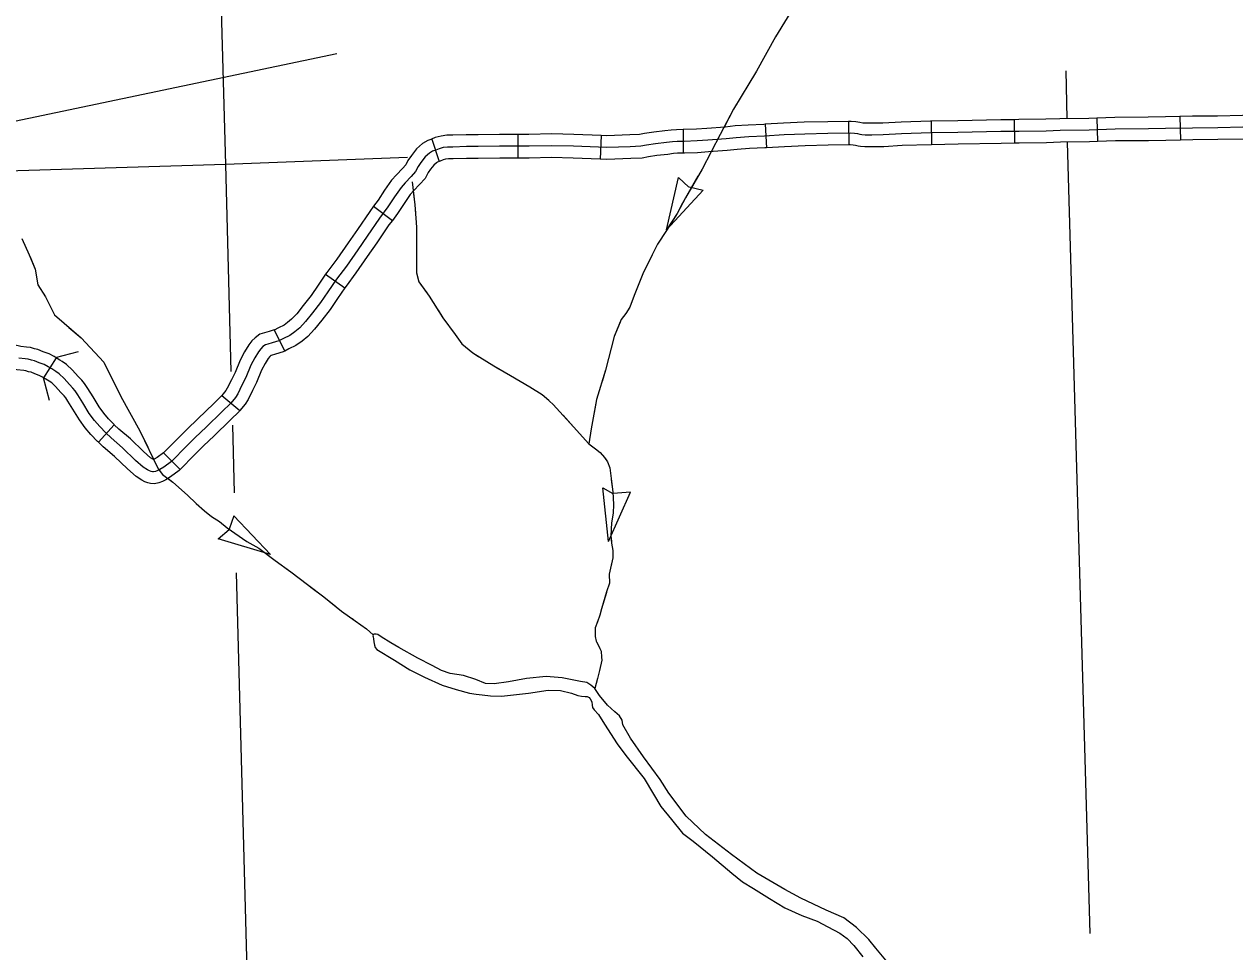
# Model space of a CAD drawing. Extents: x -117616 to 64730, y 54117 to 789866.
# Drawn here: x 63276.5 to 63430.7, y 54758.9 to 54877.1 of the extents above; entities that cross this region are included whole.
import ezdxf

# ---------------------------------------------------------------- set-up
doc = ezdxf.new("R2010")
doc.units = 0
for name, color, linetype in [('32', 7, 'Continuous'), ('35', 7, 'Continuous'), ('38', 7, 'Continuous'), ('43', 7, 'Continuous'), ('5', 7, 'Continuous')]:
    doc.layers.add(name, color=color, linetype=linetype)

msp = doc.modelspace()

# ---------------------------------------------------------------- linework, layer by layer
at = {"layer": '32'}
for p, q in [((63381.51, 54864.7), (63381.55, 54861.7)), ((63392.05, 54864.73), (63392.09, 54861.73)), ((63402.6, 54864.91), (63402.65, 54861.91)), ((63413.13, 54865.12), (63413.24, 54862.12)), ((63423.71, 54865.31), (63423.77, 54862.31)), ((63339.37, 54863.02), (63339.38, 54860.02)), ((63349.99, 54862.89), (63349.88, 54859.89)), ((63360.43, 54863.65), (63360.46, 54860.65)), ((63370.89, 54864.33), (63371.07, 54861.33)), ((63328.42, 54862.43), (63329.35, 54859.58)), ((63321.02, 54853.89), (63323.42, 54852.09)), ((63314.91, 54845.22), (63317.37, 54843.5)), ((63308.35, 54838.12), (63309.7, 54835.44)), ((63280.57, 54834.6), (63278.99, 54832.05)), ((63301.69, 54829.8), (63304, 54827.87)), ((63287.99, 54826.06), (63285.96, 54823.85)), ((63294.27, 54822.5), (63296.37, 54820.36))]:
    msp.add_line(p, q, dxfattribs=at)
for points in [[(63381.51, 54864.7), (63378.86, 54864.66), (63375.88, 54864.58), (63373.22, 54864.47), (63370.89, 54864.33)], [(63392.05, 54864.73), (63391.97, 54864.73), (63388.21, 54864.6), (63385.89, 54864.47), (63384.48, 54864.45), (63383.68, 54864.46), (63383.37, 54864.48), (63383.31, 54864.49), (63382.97, 54864.57), (63382.45, 54864.65), (63381.83, 54864.7), (63381.51, 54864.7)], [(63402.6, 54864.91), (63400.89, 54864.89), (63395.42, 54864.78), (63392.05, 54864.73)], [(63413.13, 54865.12), (63412.12, 54865.08), (63408.42, 54865.03), (63406.63, 54864.96), (63403.22, 54864.92), (63402.6, 54864.91)], [(63423.71, 54865.31), (63421.86, 54865.28), (63419.68, 54865.23), (63415.43, 54865.21), (63413.13, 54865.12)], [(63433.57, 54865.5), (63431.7, 54865.45), (63428.5, 54865.38), (63425.31, 54865.34), (63423.71, 54865.31)], [(63431.73, 54863.95), (63428.53, 54863.88), (63425.33, 54863.84), (63421.89, 54863.78), (63419.71, 54863.73), (63415.47, 54863.71), (63412.16, 54863.58), (63408.46, 54863.53), (63406.67, 54863.46), (63403.24, 54863.42), (63400.92, 54863.39), (63395.45, 54863.28), (63392.01, 54863.23), (63388.27, 54863.1), (63385.94, 54862.97), (63384.48, 54862.95), (63383.64, 54862.96), (63383.21, 54862.98), (63383.01, 54863.02), (63382.68, 54863.09), (63382.27, 54863.16), (63381.78, 54863.2), (63378.89, 54863.16), (63375.93, 54863.08), (63373.3, 54862.97), (63370.79, 54862.82), (63368.81, 54862.73), (63367.2, 54862.62), (63365.92, 54862.47), (63363.57, 54862.3), (63362.21, 54862.21), (63360.57, 54862.15), (63359.67, 54862.14), (63359.07, 54862.1), (63358.32, 54861.99), (63356.92, 54861.83), (63355.78, 54861.68), (63355.06, 54861.53), (63353.71, 54861.47), (63350.72, 54861.36), (63346.48, 54861.52), (63343.7, 54861.59), (63340.82, 54861.53), (63337.07, 54861.52), (63334.32, 54861.49), (63332.84, 54861.49), (63331.13, 54861.43), (63330.44, 54861.43), (63329.9, 54861.35), (63329.38, 54861.22), (63328.94, 54861.02), (63328.53, 54860.89), (63328.13, 54860.65), (63327.58, 54860.17), (63327.05, 54859.48), (63326.68, 54858.94), (63326.36, 54858.3), (63325.79, 54857.67), (63325.03, 54856.89), (63324.51, 54856.29), (63323.66, 54855.08), (63322.83, 54853.82), (63321.75, 54852.37), (63320.22, 54850.07), (63318.99, 54848.35), (63317.55, 54846.27), (63316.3, 54844.59), (63315.18, 54843), (63314.27, 54841.64), (63313.23, 54840.3)], [(63339.37, 54863.02), (63337.06, 54863.02), (63334.32, 54862.99), (63332.82, 54862.99), (63331.1, 54862.93), (63330.33, 54862.93), (63329.61, 54862.83), (63328.88, 54862.64), (63328.4, 54862.42), (63328.42, 54862.43)], [(63349.99, 54862.89), (63346.53, 54863.02), (63343.7, 54863.09), (63340.8, 54863.03), (63339.37, 54863.02)], [(63360.43, 54863.65), (63359.61, 54863.64), (63358.92, 54863.59), (63358.13, 54863.48), (63356.73, 54863.32), (63355.52, 54863.16), (63354.87, 54863.02), (63353.65, 54862.97), (63350.72, 54862.86), (63349.99, 54862.89)], [(63370.89, 54864.33), (63370.71, 54864.32), (63368.73, 54864.23), (63367.06, 54864.12), (63365.78, 54863.96), (63363.46, 54863.8), (63362.13, 54863.7), (63360.54, 54863.65), (63360.43, 54863.65)], [(63328.42, 54862.43), (63327.91, 54862.27), (63327.24, 54861.87), (63326.48, 54861.2), (63325.83, 54860.36), (63325.39, 54859.7), (63325.11, 54859.16), (63324.69, 54858.7), (63323.93, 54857.91), (63323.32, 54857.22), (63322.42, 54855.92), (63321.61, 54854.68), (63321.02, 54853.89)], [(63371.07, 54861.33), (63370.87, 54861.32), (63368.89, 54861.23), (63367.34, 54861.13), (63366.06, 54860.97), (63363.68, 54860.81), (63362.29, 54860.71), (63360.6, 54860.65), (63360.46, 54860.65)], [(63381.55, 54861.7), (63378.92, 54861.66), (63375.98, 54861.58), (63373.37, 54861.47), (63371.07, 54861.33)], [(63392.09, 54861.73), (63392.05, 54861.73), (63388.34, 54861.61), (63385.99, 54861.47), (63384.48, 54861.45), (63383.59, 54861.46), (63383.05, 54861.49), (63382.72, 54861.54), (63382.4, 54861.62), (63382.08, 54861.67), (63381.72, 54861.7), (63381.55, 54861.7)], [(63402.65, 54861.91), (63400.95, 54861.89), (63395.48, 54861.78), (63392.09, 54861.73)], [(63413.24, 54862.12), (63412.2, 54862.08), (63408.5, 54862.04), (63406.71, 54861.96), (63403.26, 54861.92), (63402.65, 54861.91)], [(63423.77, 54862.31), (63421.92, 54862.28), (63419.73, 54862.23), (63415.5, 54862.21), (63413.24, 54862.12)], [(63434.26, 54862.56), (63434.15, 54862.53), (63433.84, 54862.5), (63431.77, 54862.45), (63428.55, 54862.38), (63425.35, 54862.34), (63423.77, 54862.31)], [(63339.38, 54860.02), (63337.08, 54860.02), (63334.33, 54859.99), (63332.87, 54859.99), (63331.16, 54859.93), (63330.54, 54859.93), (63330.19, 54859.88), (63329.87, 54859.8), (63329.48, 54859.62), (63329.35, 54859.58)], [(63349.88, 54859.89), (63346.43, 54860.02), (63343.69, 54860.09), (63340.84, 54860.03), (63339.38, 54860.02)], [(63360.46, 54860.65), (63359.74, 54860.64), (63359.23, 54860.6), (63358.51, 54860.5), (63357.1, 54860.34), (63356.03, 54860.2), (63355.24, 54860.03), (63353.77, 54859.97), (63350.72, 54859.86), (63349.88, 54859.89)], [(63329.35, 54859.58), (63329.16, 54859.52), (63329.02, 54859.43), (63328.68, 54859.14), (63328.26, 54858.6), (63327.98, 54858.18), (63327.6, 54857.44), (63326.88, 54856.64), (63326.14, 54855.88), (63325.69, 54855.37), (63324.91, 54854.24), (63324.06, 54852.95), (63323.42, 54852.09)], [(63321.02, 54853.89), (63320.52, 54853.24), (63318.98, 54850.92), (63317.77, 54849.22), (63316.33, 54847.15), (63315.08, 54845.46), (63314.91, 54845.22)], [(63323.42, 54852.09), (63322.97, 54851.51), (63321.45, 54849.22), (63320.22, 54847.49), (63318.77, 54845.4), (63317.52, 54843.71), (63317.37, 54843.5)], [(63314.91, 54845.22), (63313.95, 54843.85), (63313.05, 54842.52), (63312.04, 54841.23), (63311.23, 54840.19), (63310.57, 54839.5), (63310.07, 54839.07), (63309.61, 54838.74), (63308.9, 54838.4), (63308.35, 54838.12)], [(63317.37, 54843.5), (63316.42, 54842.15), (63315.48, 54840.76), (63314.41, 54839.38), (63313.5, 54838.23), (63312.64, 54837.32), (63311.92, 54836.7), (63311.13, 54836.15), (63310.22, 54835.71), (63309.7, 54835.44)], [(63313.23, 54840.3), (63312.36, 54839.21), (63311.61, 54838.41), (63310.99, 54837.88), (63310.37, 54837.45), (63309.56, 54837.05), (63308.93, 54836.73), (63308.1, 54836.48), (63307.56, 54836.34), (63307.23, 54836.23), (63306.92, 54836.01), (63306.67, 54835.75), (63306.37, 54835.35), (63305.88, 54834.59), (63305.4, 54833.64), (63304.75, 54832.08), (63304.24, 54831.11), (63303.71, 54830), (63303.43, 54829.54), (63302.82, 54828.81), (63301.71, 54827.72), (63299.69, 54825.75), (63298.31, 54824.44), (63296.73, 54822.85), (63295.75, 54821.85), (63295.27, 54821.38), (63294.31, 54820.67), (63293.81, 54820.35), (63293.55, 54820.23), (63293.23, 54820.11), (63292.99, 54820.06), (63292.86, 54820.07), (63292.69, 54820.11), (63292.48, 54820.19), (63292.23, 54820.31), (63291.67, 54820.68), (63290.7, 54821.53), (63289.02, 54823.14), (63287.59, 54824.39), (63286.91, 54825.02), (63286.13, 54825.83), (63285.48, 54826.59), (63284.8, 54827.51), (63284, 54828.84), (63283.35, 54829.89), (63283, 54830.4), (63282.73, 54830.73), (63282.3, 54831.18), (63281.59, 54831.97), (63280.96, 54832.56), (63280.53, 54832.86), (63280.03, 54833.17), (63279.58, 54833.44), (63279.06, 54833.72), (63278.41, 54833.96), (63277.83, 54834.2), (63277.45, 54834.28), (63277.04, 54834.4), (63276.64, 54834.45), (63275.83, 54834.55)], [(63280.57, 54834.6), (63280.33, 54834.74), (63279.68, 54835.1), (63278.95, 54835.36), (63278.27, 54835.64), (63277.82, 54835.73), (63277.33, 54835.88), (63276.82, 54835.94), (63276.1, 54836.03), (63275.19, 54836.24), (63274.14, 54836.35), (63273.45, 54836.43), (63272.44, 54836.63), (63270.51, 54837.02), (63270.05, 54837.12)], [(63308.37, 54838.13), (63307.7, 54837.93), (63307.13, 54837.78), (63306.54, 54837.58), (63305.94, 54837.15), (63305.53, 54836.73), (63305.13, 54836.22), (63304.58, 54835.33), (63304.04, 54834.27), (63303.39, 54832.72), (63302.9, 54831.78), (63302.38, 54830.71), (63302.2, 54830.41), (63301.69, 54829.8)], [(63309.7, 54835.44), (63309.49, 54835.34), (63308.51, 54835.04), (63307.98, 54834.9), (63307.92, 54834.88), (63307.91, 54834.87), (63307.81, 54834.77), (63307.6, 54834.49), (63307.19, 54833.85), (63306.76, 54833), (63306.11, 54831.44), (63305.58, 54830.43), (63305.03, 54829.29), (63304.66, 54828.67), (63304, 54827.87)], [(63278.99, 54832.05), (63278.84, 54832.14), (63278.44, 54832.35), (63277.87, 54832.56), (63277.39, 54832.76), (63277.08, 54832.82), (63276.74, 54832.93), (63276.47, 54832.96), (63275.56, 54833.07), (63274.68, 54833.28), (63273.81, 54833.37), (63273, 54833.46), (63271.86, 54833.68), (63269.87, 54834.08), (63269.37, 54834.2)], [(63287.99, 54826.06), (63287.96, 54826.09), (63287.25, 54826.83), (63286.65, 54827.53), (63286.05, 54828.35), (63285.28, 54829.62), (63284.61, 54830.7), (63284.2, 54831.31), (63283.85, 54831.73), (63283.4, 54832.2), (63282.66, 54833.02), (63281.91, 54833.73), (63281.35, 54834.12), (63281.07, 54834.29), (63280.57, 54834.6)], [(63285.96, 54823.85), (63285.86, 54823.94), (63285.02, 54824.82), (63284.3, 54825.66), (63283.55, 54826.68), (63282.72, 54828.06), (63282.09, 54829.08), (63281.81, 54829.5), (63281.61, 54829.73), (63281.2, 54830.16), (63280.51, 54830.92), (63280.02, 54831.4), (63279.71, 54831.61), (63279.49, 54831.74), (63278.99, 54832.05)], [(63301.72, 54829.82), (63300.67, 54828.79), (63298.65, 54826.83), (63297.26, 54825.51), (63295.66, 54823.9), (63294.69, 54822.91), (63294.27, 54822.5)], [(63304, 54827.87), (63303.92, 54827.79), (63302.76, 54826.65), (63300.73, 54824.67), (63299.36, 54823.36), (63297.79, 54821.79), (63296.81, 54820.79), (63296.37, 54820.36)], [(63294.27, 54822.5), (63293.45, 54821.9), (63293.09, 54821.67), (63292.97, 54821.62), (63292.97, 54821.62), (63292.59, 54821.87), (63291.71, 54822.64), (63290.04, 54824.25), (63288.59, 54825.51), (63287.99, 54826.06)], [(63296.37, 54820.36), (63296.24, 54820.24), (63295.16, 54819.43), (63294.54, 54819.03), (63294.13, 54818.85), (63293.67, 54818.67), (63293.1, 54818.54), (63292.62, 54818.58), (63292.25, 54818.68), (63291.9, 54818.8), (63291.48, 54819), (63290.76, 54819.49), (63289.68, 54820.43), (63288.01, 54822.04), (63286.59, 54823.27), (63285.96, 54823.85)]]:
    msp.add_lwpolyline(points, dxfattribs=at)
at = {"layer": '35'}
for points in [[(63326.64, 54796.34), (63324.23, 54797.7), (63323.23, 54798.28), (63321.99, 54799.04), (63321.56, 54799.34), (63321.34, 54799.39), (63321.04, 54799.39), (63320.97, 54799.32), (63320.94, 54799.17), (63320.96, 54799.05), (63321.01, 54798.8), (63321.07, 54798.42), (63321.12, 54798.01), (63321.21, 54797.7), (63321.44, 54797.45), (63323.68, 54796.09), (63325.62, 54794.84), (63327.51, 54793.9), (63329.76, 54792.88), (63331.52, 54792.33), (63333.22, 54791.88), (63334.09, 54791.74), (63334.86, 54791.69), (63335.91, 54791.53), (63337.3, 54791.51), (63340.74, 54791.88), (63343.25, 54792.26), (63344.81, 54792.21), (63346.24, 54791.86), (63347.05, 54791.59), (63347.51, 54791.49), (63347.98, 54791.46), (63348.2, 54791.44), (63348.47, 54791.34), (63348.6, 54791.17), (63348.8, 54790.79), (63348.85, 54790.35), (63348.92, 54790.05), (63349.1, 54789.74), (63349.65, 54789.18), (63350.44, 54787.95), (63352.06, 54785.42), (63353.13, 54783.95), (63355.5, 54781), (63356.66, 54779.03), (63357.62, 54777.46), (63358.96, 54775.79), (63360.37, 54774.06), (63361.74, 54773.04), (63364.18, 54771.04), (63366.65, 54768.96), (63368, 54767.87), (63369.42, 54766.99), (63371.43, 54765.75), (63373.4, 54764.56), (63375.56, 54763.58), (63377.53, 54762.84), (63378.87, 54762.12), (63380.4, 54761.3), (63381.32, 54760.65), (63382.19, 54759.74), (63383.35, 54758.31)], [(63334.02, 54793.63), (63332.45, 54794.12), (63330.76, 54794.38), (63329.68, 54794.76), (63328.48, 54795.39), (63326.64, 54796.34)], [(63386.28, 54757.89), (63385, 54759.39), (63384.1, 54760.52), (63382.53, 54762.05), (63380.89, 54763.29), (63378.68, 54764.26), (63375.42, 54765.76), (63373.4, 54766.89), (63369.84, 54768.95), (63366.59, 54771.34), (63363.29, 54773.89), (63360.82, 54776.21), (63358.61, 54779.14), (63357.53, 54780.9), (63355.39, 54783.78), (63353.75, 54786.14), (63352.77, 54787.86), (63352.66, 54788.43), (63352.32, 54788.99), (63351.76, 54789.51), (63350.79, 54790.37), (63349.78, 54791.57), (63349.18, 54792.47), (63348.69, 54792.92), (63348.17, 54793.22), (63347.38, 54793.37), (63345.03, 54793.82), (63343, 54794.01), (63340.5, 54793.75), (63338.18, 54793.33), (63336.38, 54793.07), (63335.26, 54793.11), (63334.02, 54793.63)]]:
    msp.add_lwpolyline(points, dxfattribs=at)
at = {"layer": '38'}
for points in [[(63280.52, 54834.63), (63283.42, 54835.38)], [(63279.74, 54829.14), (63278.99, 54832.05)]]:
    msp.add_lwpolyline(points, dxfattribs=at)
at = {"layer": '43'}
for p, q in [((63358.34, 54850.87), (63359.84, 54857.57)), ((63359.85, 54857.57), (63361.19, 54856.33)), ((63358.34, 54850.87), (63362.99, 54855.92)), ((63362.99, 54855.91), (63361.21, 54856.31)), ((63350.23, 54818.03), (63351.5, 54817.32)), ((63350.95, 54811.21), (63350.23, 54818.03)), ((63350.95, 54811.21), (63353.74, 54817.48)), ((63353.74, 54817.48), (63351.52, 54817.32)), ((63303.23, 54814.47), (63302.63, 54812.75)), ((63307.87, 54809.54), (63303.23, 54814.47)), ((63301.23, 54811.54), (63302.61, 54812.73)), ((63307.87, 54809.54), (63301.23, 54811.54))]:
    msp.add_line(p, q, dxfattribs=at)
for points in [[(63374.85, 54879.77), (63372.21, 54875.46), (63369.78, 54871.07), (63366.87, 54866.27), (63365.16, 54863.02), (63362.87, 54858.63), (63360.74, 54854.97), (63359.68, 54852.98), (63358.31, 54850.82), (63357.18, 54849.04), (63356.5, 54847.7), (63355.3, 54845.27), (63354.2, 54842.53), (63353.66, 54841.02), (63353.14, 54840.23), (63352.53, 54839.45), (63351.67, 54837.32), (63350.54, 54833), (63349.41, 54829.27), (63348.73, 54825.54), (63348.43, 54823.62)], [(63372.63, 54876.14), (63372.21, 54875.46), (63369.78, 54871.07), (63368.69, 54869.27)], [(63272.82, 54864.2), (63316.32, 54873.32)], [(63367.32, 54867.01), (63366.87, 54866.27), (63365.65, 54863.95)], [(63364.02, 54860.83), (63363.59, 54860.02)], [(63325.92, 54856.99), (63326.27, 54854.06), (63326.5, 54851.23), (63326.47, 54848.56), (63326.47, 54846.44), (63326.5, 54845.43), (63326.8, 54844.26), (63328.1, 54842.44), (63329.82, 54839.7), (63331.41, 54837.55), (63332.26, 54836.38), (63333.66, 54835.21), (63336.33, 54833.55), (63338.44, 54832.34), (63340.91, 54830.88), (63342.51, 54829.93), (63343.91, 54828.66), (63346.48, 54825.8), (63348.43, 54823.62), (63349.27, 54823), (63349.86, 54822.51), (63350.41, 54821.89), (63350.8, 54821.34), (63351.1, 54820.56), (63351.49, 54817.5), (63351.58, 54815.9), (63351.52, 54814.79), (63351.32, 54813.56), (63351.23, 54811.93), (63351.32, 54810.99), (63351.49, 54810.07), (63351.49, 54809.1), (63351.03, 54807.05), (63351.05, 54805.87), (63350.69, 54804.8), (63350.05, 54802.63), (63349.85, 54801.82), (63349.52, 54800.95), (63349.24, 54800.22), (63349.24, 54799.08), (63349.38, 54798.49), (63349.83, 54797.57), (63349.99, 54797.21), (63350.05, 54796.45), (63350.08, 54796.09), (63349.77, 54794.75), (63349.55, 54793.77), (63349.18, 54792.47)], [(63362.33, 54857.71), (63360.74, 54854.97), (63360.37, 54854.27)], [(63326.06, 54855.8), (63326.27, 54854.06), (63326.36, 54853.05)], [(63360.37, 54854.27), (63359.68, 54852.98), (63358.34, 54850.87)], [(63276.21, 54849.77), (63277.16, 54847.69), (63277.92, 54845.87), (63278.25, 54843.9), (63279.21, 54842.36), (63280.36, 54840.04), (63283.79, 54837.12), (63286.66, 54834.03), (63288.81, 54829.65), (63291.25, 54825.27), (63293.59, 54820.45), (63294.15, 54819.72), (63295.46, 54818.77), (63297.33, 54817.11), (63298.44, 54816.02), (63299.49, 54815.08), (63300.39, 54814.36), (63301.38, 54813.74), (63302.36, 54812.92), (63304.89, 54811.18), (63306.41, 54810.34), (63308.47, 54808.78), (63310.48, 54807.32), (63312.59, 54805.7), (63314.69, 54804.14), (63316.93, 54802.31), (63318.68, 54801.08), (63320.11, 54800.07), (63320.97, 54799.32)], [(63326.49, 54850.42), (63326.47, 54848.56), (63326.47, 54846.44), (63326.5, 54845.43), (63326.8, 54844.26), (63327.8, 54842.86)], [(63277.26, 54847.45), (63277.92, 54845.87), (63278.25, 54843.9), (63279.21, 54842.36), (63280.28, 54840.21)], [(63356.97, 54848.62), (63356.5, 54847.7), (63355.3, 54845.27), (63354.2, 54842.53), (63353.78, 54841.37)], [(63329.23, 54840.64), (63329.82, 54839.7), (63331.41, 54837.55), (63332.26, 54836.38), (63333.66, 54835.21), (63334.39, 54834.75)], [(63282.22, 54838.45), (63283.79, 54837.12), (63286.66, 54834.03), (63287.39, 54832.55)], [(63352.41, 54839.14), (63351.67, 54837.32), (63350.54, 54833), (63350.11, 54831.58)], [(63336.64, 54833.37), (63338.44, 54832.34), (63340.91, 54830.88), (63342.51, 54829.93), (63343.34, 54829.18)], [(63288.55, 54830.18), (63288.81, 54829.65), (63291.25, 54825.27), (63292.26, 54823.19)], [(63349.37, 54829.04), (63348.73, 54825.54), (63348.43, 54823.62)], [(63345.16, 54827.27), (63346.48, 54825.8), (63348.43, 54823.62), (63349.27, 54823), (63349.86, 54822.51), (63350.41, 54821.89), (63350.63, 54821.58)], [(63294.84, 54819.23), (63295.46, 54818.77), (63297.33, 54817.11), (63298.44, 54816.02), (63299.13, 54815.41)], [(63351.29, 54819.07), (63351.49, 54817.5), (63351.58, 54815.9), (63351.52, 54814.79), (63351.32, 54813.56), (63351.23, 54811.93), (63351.3, 54811.18)], [(63301.24, 54813.83), (63301.38, 54813.74), (63302.36, 54812.92), (63304.89, 54811.18), (63306.41, 54810.34), (63307.74, 54809.34)], [(63309.87, 54807.77), (63310.48, 54807.32), (63312.59, 54805.7), (63313.02, 54805.38)], [(63351.37, 54808.57), (63351.03, 54807.05), (63351.05, 54805.87), (63350.69, 54804.8), (63350.67, 54804.71)], [(63313.02, 54805.38), (63314.69, 54804.14), (63316.15, 54802.95)], [(63350.67, 54804.71), (63350.05, 54802.63), (63349.85, 54801.82), (63349.52, 54800.95), (63349.51, 54800.93)], [(63318.27, 54801.38), (63318.68, 54801.08), (63320.11, 54800.07), (63320.97, 54799.32)], [(63349.44, 54798.37), (63349.83, 54797.57), (63349.99, 54797.21), (63350.05, 54796.45), (63350.08, 54796.09), (63349.77, 54794.75), (63349.55, 54793.77), (63349.18, 54792.47)]]:
    msp.add_lwpolyline(points, dxfattribs=at)
at = {"layer": '5'}
for points in [[(63299.2, 54965.3), (63302.14, 54859.22)], [(63409.19, 54871.13), (63409.3, 54865.05)], [(63409.36, 54862.05), (63412.24, 54761.27)], [(63325.32, 54860.09), (63302.14, 54859.22)], [(63302.14, 54859.22), (63236.69, 54857.19)], [(63302.14, 54859.22), (63302.84, 54832.85)], [(63303.03, 54826.03), (63303.26, 54817.41)], [(63303.53, 54807.22), (63304.97, 54753.48)]]:
    msp.add_lwpolyline(points, dxfattribs=at)

doc.saveas('drawing.dxf')
